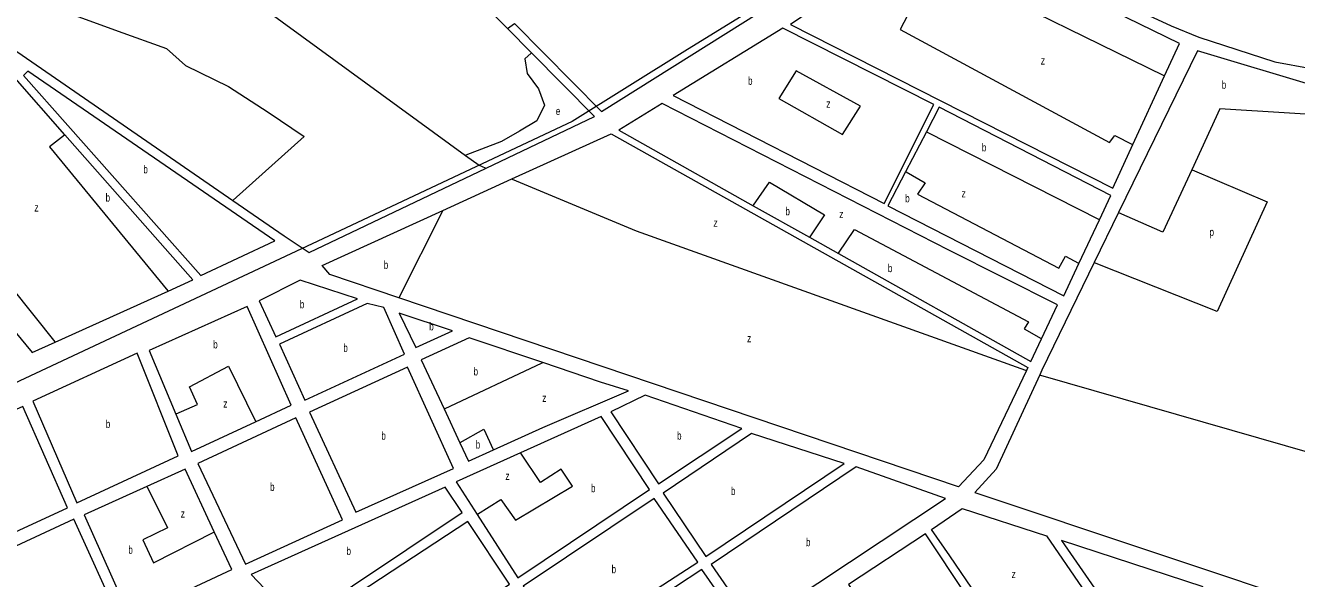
# Model space of a CAD drawing. Extents: x 639657 to 671642, y 222838 to 252123.
# Drawn here: x 661842 to 663431, y 240998 to 241689 of the extents above; entities that cross this region are included whole.
import ezdxf

# ---------------------------------------------------------------- set-up
doc = ezdxf.new("R2010")
doc.units = 0
doc.header["$LTSCALE"] = 4
for name, color, linetype, lineweight in [('1', 7, 'Continuous', 13), ('15', 7, 'Continuous', 13), ('21', 7, 'Continuous', 13), ('57', 7, 'Continuous', 35)]:
    doc.layers.add(name, color=color, linetype=linetype, lineweight=lineweight)
doc.layers.add('7', color=7, linetype='Continuous')

msp = doc.modelspace()

# ---------------------------------------------------------------- linework, layer by layer
at = {"layer": '1'}
for p, q in [((662450.196, 241497.356), (662574.03, 241553.78)), ((662561.66, 241200.66), (662460.855, 241155.194)), ((662041.6, 241135.03), (661993.959, 241113.391))]:
    msp.add_line(p, q, dxfattribs=at)
for points in [[(660946.494, 242260.396), (661484.28, 241895.95), (662101.336, 241470.427)], [(662444.582, 241685.189), (662453.193, 241691.653), (662562.164, 241581.573), (662738.656, 241692.529), (662975.449, 241841.394)], [(662996.29, 241824.6), (662798.28, 241690.38), (663201.22, 241485.89), (663226.268, 241540.207), (663265.831, 241625.997)], [(663265.831, 241625.997), (663284.5, 241666.48), (663069.07, 241772.03), (663023.01, 241799.18), (663001.09, 241817.59), (662996.29, 241824.6)], [(662417.753, 241510.868), (662553.201, 241575.408), (662474.753, 241654.695), (662444.582, 241685.189)], [(663306.75, 241657.55), (663208.219, 241455.283), (663177.852, 241392.948)], [(663866.343, 241479.037), (663884.05, 241516.95), (663852, 241530.29), (663812.15, 241558.39), (663701.38, 241606.28), (663575.47, 241600.66), (663509.59, 241604.38), (663459.55, 241611.62), (663306.75, 241657.55)], [(662020.416, 241357.233), (662051.34, 241371.21), (661891.365, 241552.581), (661829.13, 241623.14)], [(663111.889, 241297.704), (663131.97, 241339.95), (662996.17, 241408.51), (662638.06, 241591.62), (662583.65, 241558.24)], [(663198.48, 241476.77), (662984.16, 241587.16), (662968.092, 241556.288), (662942.124, 241506.398)], [(662583.65, 241558.24), (662751.745, 241463.928), (662822.028, 241424.495), (662858.073, 241404.271)], [(662574.03, 241553.78), (663094.76, 241261.78), (663093.026, 241258.153)], [(661684.417, 241537.263), (661653.54, 241518.94), (661850.45, 241280.41), (661879.324, 241293.461), (662020.416, 241357.233)], [(662101.336, 241470.427), (662165.47, 241426.2), (662196.81, 241405.59), (662417.753, 241510.868)], [(662308.862, 241348.967), (662222.66, 241378.08), (662212.81, 241389.19), (662363.941, 241458.053), (662450.196, 241497.356)], [(662942.124, 241506.398), (662920.03, 241463.95), (663139.71, 241351.38), (663158.691, 241391.878), (663184.285, 241446.485), (663198.48, 241476.77)], [(662858.073, 241404.271), (663098.44, 241269.41), (663111.889, 241297.704)], [(663177.852, 241392.948), (663112.48, 241258.75), (663109.666, 241252.658)], [(662119.09, 241338.22), (661996.78, 241283.08), (662030.126, 241203.776)], [(662129.826, 241194.186), (662174.27, 241214.83), (662119.09, 241338.22)], [(663093.026, 241258.153), (663039.72, 241146.64), (663008.2, 241112.78), (662308.862, 241348.967)], [(662488.561, 241267.951), (662396.71, 241298.93), (662336.89, 241271.35), (662365.359, 241210.16), (662385.01, 241167.922)], [(662595.7, 241232.7), (662560.85, 241243.57), (662488.561, 241267.951)], [(663109.666, 241252.658), (663055.25, 241134.86), (663028.6, 241105.75), (664140.15, 240735.06), (664195.169, 240926.9)], [(662426.893, 241158.894), (662488.77, 241187.13), (662595.7, 241232.7)], [(662030.126, 241203.776), (662049.79, 241157.01), (662129.826, 241194.186)], [(662406.563, 241078.471), (662457.3, 240999.24), (662621.85, 241109.48), (662561.66, 241200.66)], [(662385.01, 241167.922), (662395.81, 241144.71), (662426.893, 241158.894)], [(662460.855, 241155.194), (662380.61, 241119), (662406.563, 241078.471)], [(661993.959, 241113.391), (661915.51, 241077.76), (661972.81, 240950.06), (662099.98, 241009.47), (662078.082, 241056.566), (662041.6, 241135.03)], [(662974.35, 241059.56), (663012.83, 241085.93), (663118.37, 241051.75), (663162.549, 240986.801)], [(663066.476, 240925.259), (662997.5, 241026.85), (662974.35, 241059.56)], [(663313.76, 240987.81), (663136.86, 241045.84), (663181.831, 240980.957), (663239.272, 240898.082), (663263.059, 240863.763), (663282.851, 240835.208), (663313.795, 240790.562)]]:
    msp.add_lwpolyline(points, dxfattribs=at)
for points in [[(663392.18, 241793.72), (663095.15, 241912.67), (663005.22, 241834.85), (663029.53, 241810.43), (663109.87, 241764.8), (663273.88, 241688.58), (663308.73, 241674.39), (663403.67, 241643.72), (663494.39, 241627.05), (663503.78, 241761.44)], [(662788.58, 241685.61), (662651.59, 241601.53), (662915.21, 241466.67), (662977.19, 241590.42)], [(662153.72, 241419.99), (661845.15, 241631.79), (661839.63, 241626.75), (662061.37, 241376.97)], [(662185.39, 241371.14), (662134.18, 241345.12), (662154.88, 241300.39), (662257.26, 241347.6)], [(662269.05, 241341.61), (662159.66, 241291.23), (662191.5, 241221.18), (662315.98, 241278.46), (662289.98, 241336.65)], [(662375.8, 241307.65), (662309.29, 241329.55), (662330, 241286.97)], [(661981.65, 241279.77), (661851.31, 241220.01), (661906.46, 241092.86), (662033.1, 241151.74)], [(662319.64, 241262.31), (662197.32, 241206.09), (662255.02, 241081.06), (662376.95, 241135.68)], [(662616.63, 241227.2), (662573.51, 241206.5), (662633.18, 241116.4), (662737.3, 241185.63)], [(661838.91, 241213.1), (661708.52, 241154.78), (661769.05, 241028.67), (661894.6, 241086.48)], [(662180.09, 241199.21), (662057.76, 241141.92), (662117.22, 241016.35), (662238.46, 241071.5)], [(662749.63, 241179.64), (662639.02, 241105.08), (662692.3, 241025.76), (662865.49, 241141.86)], [(662880.51, 241138.01), (662699.23, 241016.05), (662751.99, 240939.42), (662992.06, 241098.1)], [(662366.6, 241112.64), (662124.13, 241003.41), (662181.82, 240942.88), (662387.91, 241080.81)], [(662627.7, 241098.16), (662464.23, 240988.99), (662516.98, 240911.83), (662682.59, 241018.84)], [(661902.58, 241072.46), (661775.95, 241013.58), (661835.41, 240888.02), (661960.42, 240945.29)], [(662394.83, 241069.48), (662191.45, 240935.83), (662260.37, 240865.56), (662447.04, 240991.25)], [(662967.08, 241054.19), (662870.52, 240990.83), (662922.74, 240913.67), (663018.23, 240977.04)], [(662687.37, 241009.67), (662522.83, 240901.58), (662576.1, 240820.65), (662741.2, 240932.5)]]:
    msp.add_lwpolyline(points, close=True, dxfattribs=at)
at = {"layer": '15'}
for points in [[(661397.52, 242271.37), (661958.58, 241842.87), (662392.173, 241526.809), (662409.1, 241514.47)], [(662409.1, 241514.47), (662416.75, 241511.286), (662417.753, 241510.868)], [(662450.196, 241497.356), (662450.37, 241497.283), (662605.56, 241432.63)], [(662605.56, 241432.63), (663091.98, 241258.528), (663093.026, 241258.153)], [(663109.666, 241252.658), (663110.66, 241252.372), (663552.67, 241125.27), (664061.22, 240958.26)]]:
    msp.add_lwpolyline(points, dxfattribs=at)
at = {"layer": '21'}
for points in [[(661539.47, 241869.671), (661596.361, 241837.071), (661654.487, 241809.064), (661693.239, 241791.83), (661716.92, 241763.823), (661742.754, 241759.514), (661798.728, 241763.823), (661833.174, 241729.354), (661904.218, 241701.347), (661958.039, 241681.958), (662018.319, 241660.415), (662042, 241638.871), (662095.821, 241613.019), (662145.337, 241580.704), (662190.546, 241550.543), (662101.836, 241470.876), (662101.336, 241470.427)], [(662366.207, 241763.354), (662444.082, 241685.688), (662444.582, 241685.189)], [(663265.831, 241625.997), (663265.331, 241626.242), (663006.469, 241753.053), (662986.017, 241713.198), (662958.03, 241728.278), (662935.425, 241684.114), (663196.996, 241543.005), (663203.455, 241551.622), (663225.768, 241540.457), (663226.268, 241540.207)], [(662474.753, 241654.695), (662474.253, 241654.278), (662466.11, 241647.488), (662469.34, 241629.177), (662483.333, 241609.787), (662490.868, 241589.321), (662481.18, 241569.932), (662459.652, 241557.006), (662437.047, 241544.08), (662392.673, 241527.001), (662392.173, 241526.809)], [(663866.343, 241479.037), (663865.843, 241479.282), (663696.456, 241562.394), (663334.778, 241585.014), (663299.64, 241508.829)], [(661891.365, 241552.581), (661890.865, 241552.181), (661872.248, 241537.276), (662020.005, 241357.733), (662020.416, 241357.233)], [(662968.092, 241556.288), (663183.785, 241446.739), (663184.285, 241446.485)], [(661684.417, 241537.263), (661684.817, 241536.763), (661878.924, 241293.961), (661879.324, 241293.461)], [(662942.124, 241506.398), (662942.624, 241506.112), (662966.642, 241492.378), (662956.954, 241478.374), (663133.487, 241385.738), (663142.099, 241400.818), (663158.191, 241392.147), (663158.691, 241391.878)], [(663299.64, 241508.829), (663300.14, 241508.616), (663393.981, 241468.68), (663331.549, 241331.879), (663178.352, 241392.749), (663177.852, 241392.948)], [(663299.64, 241508.829), (663263.734, 241430.979), (663208.719, 241455.064), (663208.219, 241455.283)], [(662751.745, 241463.928), (662752.085, 241464.428), (662771.809, 241493.455), (662840.7, 241452.522), (662822.361, 241424.995), (662822.028, 241424.495)], [(662308.862, 241348.967), (662309.114, 241349.467), (662363.689, 241457.554), (662363.941, 241458.053)], [(662858.073, 241404.271), (662858.412, 241404.771), (662878.375, 241434.21), (663095.812, 241318.953), (663090.43, 241310.336), (663111.389, 241297.998), (663111.889, 241297.704)], [(662030.126, 241203.776), (662030.626, 241203.998), (662057.071, 241215.761), (662047.328, 241237.92), (662096.044, 241263.624), (662129.583, 241194.686), (662129.826, 241194.186)], [(662365.359, 241210.16), (662365.859, 241210.395), (662488.062, 241267.716), (662488.561, 241267.951)], [(662385.01, 241167.922), (662385.51, 241168.203), (662414.91, 241184.736), (662426.661, 241159.394), (662426.893, 241158.894)], [(662406.563, 241078.471), (662407.064, 241078.784), (662436.168, 241096.986), (662454.768, 241071.282), (662525.628, 241113.827), (662511.456, 241135.1), (662485.769, 241118.259), (662461.192, 241154.694), (662460.855, 241155.194)], [(661993.959, 241113.391), (661994.209, 241112.891), (662019.87, 241061.534), (661988.869, 241046.466), (662002.155, 241018.102), (662077.582, 241056.313), (662078.082, 241056.566)]]:
    msp.add_lwpolyline(points, dxfattribs=at)
msp.add_lwpolyline([(662805.178, 241632.41), (662783.65, 241597.94), (662863.305, 241552.699), (662885.91, 241588.246)], close=True, dxfattribs=at)
at = {"layer": '57', "lineweight": 13}
msp.add_lwpolyline([(662655.014, 243103.081), (662984.889, 242700.568), (663010.339, 242633.973), (663031.874, 242532.12), (663041.662, 242453.773), (663049.493, 242412.64), (663078.37, 242234.888), (663087.18, 242180.045), (663087.18, 242136.954), (663082.285, 242032.163), (663059.772, 241965.568), (663003.977, 241879.385), (662977.548, 241849.025), (662666.272, 241657.072), (662525.316, 241568.931), (662200.336, 241416.153), (661063.394, 240883.876)], dxfattribs=at)

# ---------------------------------------------------------------- texts
at = {"layer": '7'}
for s, width, p in [('z', 0.8, (663110.985, 241640.266)), ('b', 0.75, (662745.211, 241614.918)), ('b', 0.75, (663337.14, 241610.004)), ('z', 0.8, (662842.956, 241586.407)), ('e', 0.75, (662504.949, 241577.144)), ('b', 0.75, (663037.354, 241531.746)), ('b', 0.75, (661989.518, 241504.38)), ('b', 0.75, (661942.35, 241469.099)), ('b', 0.75, (662941.552, 241468.192)), ('z', 0.8, (663011.954, 241474.381)), ('z', 0.8, (661853.277, 241456.679)), ('b', 0.75, (662791.929, 241452.035)), ('z', 0.8, (662859.102, 241448.529)), ('z', 0.8, (662701.944, 241437.757)), ('p', 0.75, (663321.879, 241426.128)), ('b', 0.75, (662289.916, 241384.984)), ('b', 0.75, (662919.891, 241380.965)), ('b', 0.75, (662185.052, 241335.765)), ('b', 0.75, (662346.796, 241308.26)), ('b', 0.75, (662076.793, 241285.729)), ('b', 0.75, (662239.399, 241281.395)), ('z', 0.8, (662743.925, 241293.416)), ('b', 0.75, (662402.165, 241251.957)), ('z', 0.8, (662487.945, 241218.962)), ('z', 0.8, (662089.361, 241211.871)), ('b', 0.75, (661942.565, 241186.315)), ('b', 0.75, (662286.926, 241171.685)), ('b', 0.75, (662656.495, 241171.8)), ('b', 0.75, (662404.822, 241160.662)), ('z', 0.8, (662441.887, 241121.463)), ('b', 0.75, (662147.902, 241107.78)), ('b', 0.75, (662548.933, 241106.155)), ('b', 0.75, (662723.846, 241102.7)), ('z', 0.8, (662036.216, 241074.486)), ('b', 0.75, (662817.567, 241038.715)), ('b', 0.75, (661970.755, 241029.249)), ('b', 0.75, (662243.414, 241027.76)), ('b', 0.75, (662574.68, 241004.995)), ('z', 0.8, (663074.559, 240999.021))]:
    msp.add_text(s, height=10, dxfattribs=dict(at, width=width)).set_placement(p)

doc.saveas('drawing.dxf')
